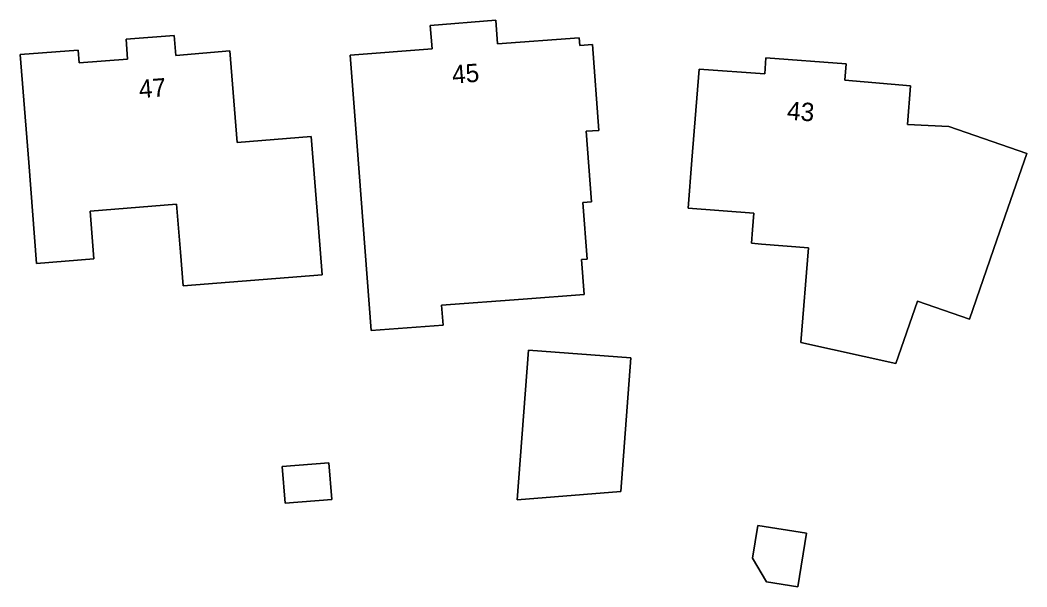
# Model space of a CAD drawing. Extents: x 160455 to 162082, y 388339 to 389736.
# Drawn here: x 160709.8 to 160764.9, y 389453.8 to 389484.7 of the extents above; entities that cross this region are included whole.
import ezdxf

# ---------------------------------------------------------------- set-up
doc = ezdxf.new("R2010")
doc.units = 0
for name, color, linetype in [('IMGEO_Erf', 7, 'Continuous'), ('IMGEO_Pand', 7, 'Continuous'), ('IMGEO_Pand_nummerreeks', 7, 'Continuous')]:
    doc.layers.add(name, color=color, linetype=linetype)

msp = doc.modelspace()

# ---------------------------------------------------------------- linework, layer by layer
at = {"layer": 'IMGEO_Erf'}
for points in [[(160728.247, 389477.83), (160727.87, 389482.815), (160732.343, 389483.158), (160732.245, 389484.44), (160735.832, 389484.725), (160735.927, 389483.436), (160740.389, 389483.764), (160740.42, 389483.337), (160741.124, 389483.389), (160741.47, 389478.703), (160740.772, 389478.65), (160741.064, 389474.792), (160740.584, 389474.755), (160740.82, 389471.662), (160740.519, 389471.638), (160740.67, 389469.731), (160737.324, 389469.478), (160732.861, 389469.141), (160732.943, 389468.052), (160729.008, 389467.755)], [(160710.721, 389471.418), (160710.284, 389476.941), (160710.212, 389477.862), (160709.817, 389482.846), (160712.989, 389483.089), (160713.042, 389482.391), (160715.695, 389482.595), (160715.611, 389483.692), (160718.234, 389483.89), (160718.325, 389482.794), (160721.284, 389483.04), (160721.679, 389478.043), (160725.739, 389478.364), (160726.134, 389473.38), (160726.337, 389470.803), (160718.726, 389470.201), (160718.58, 389472.041), (160718.373, 389474.66), (160713.644, 389474.286), (160713.851, 389471.676)], [(160746.943, 389482.05), (160750.539, 389481.784), (160750.604, 389482.668), (160754.989, 389482.341), (160754.924, 389481.44), (160758.502, 389481.143), (160758.347, 389479.013), (160760.61, 389478.917), (160764.873, 389477.437), (160763.234, 389472.714), (160761.728, 389468.377), (160758.894, 389469.361), (160757.714, 389465.96), (160752.517, 389467.109), (160752.923, 389472.284), (160750.36, 389472.485), (160749.812, 389472.528), (160749.87, 389473.265), (160749.941, 389474.171), (160746.347, 389474.453), (160746.552, 389477.066)], [(160736.995, 389458.502), (160737.625, 389466.682), (160743.222, 389466.261), (160742.672, 389458.957)], [(160724.15, 389460.33), (160726.703, 389460.531), (160726.862, 389458.527), (160724.308, 389458.325)], [(160749.861, 389455.315), (160750.156, 389457.115), (160752.821, 389456.679), (160752.343, 389453.753), (160750.636, 389454.032)]]:
    msp.add_lwpolyline(points, close=True, dxfattribs=at)
at = {"layer": 'IMGEO_Pand'}
for points in [[(160740.772, 389478.65), (160741.47, 389478.703), (160741.124, 389483.389), (160740.42, 389483.337), (160740.389, 389483.764), (160735.927, 389483.436), (160735.832, 389484.725), (160732.245, 389484.44), (160732.343, 389483.158), (160727.87, 389482.815), (160728.247, 389477.83), (160729.008, 389467.755), (160732.943, 389468.052), (160732.861, 389469.141), (160737.324, 389469.478), (160740.67, 389469.731), (160740.519, 389471.638), (160740.82, 389471.662), (160740.584, 389474.755), (160741.064, 389474.792)], [(160713.644, 389474.286), (160718.373, 389474.66), (160718.58, 389472.041), (160718.726, 389470.201), (160726.337, 389470.803), (160726.134, 389473.38), (160725.739, 389478.364), (160721.679, 389478.043), (160721.284, 389483.04), (160718.325, 389482.794), (160718.234, 389483.89), (160715.611, 389483.692), (160715.695, 389482.595), (160713.042, 389482.391), (160712.989, 389483.089), (160709.817, 389482.846), (160710.212, 389477.862), (160710.284, 389476.941), (160710.721, 389471.418), (160713.851, 389471.676)], [(160752.923, 389472.284), (160752.517, 389467.109), (160757.714, 389465.96), (160758.894, 389469.361), (160761.728, 389468.377), (160763.234, 389472.714), (160764.873, 389477.437), (160760.61, 389478.917), (160758.347, 389479.013), (160758.502, 389481.143), (160754.924, 389481.44), (160754.989, 389482.341), (160750.604, 389482.668), (160750.539, 389481.784), (160746.943, 389482.05), (160746.552, 389477.066), (160746.347, 389474.453), (160749.941, 389474.171), (160749.87, 389473.265), (160749.812, 389472.528), (160750.36, 389472.485)], [(160736.995, 389458.502), (160742.672, 389458.957), (160743.222, 389466.261), (160737.625, 389466.682)], [(160724.15, 389460.33), (160724.308, 389458.325), (160726.862, 389458.527), (160726.703, 389460.531)], [(160749.861, 389455.315), (160750.636, 389454.032), (160752.343, 389453.753), (160752.821, 389456.679), (160750.156, 389457.115)]]:
    msp.add_lwpolyline(points, close=True, dxfattribs=at)

# ---------------------------------------------------------------- texts
at = {"layer": 'IMGEO_Pand_nummerreeks'}
for s, rotation, p in [('45', 4.5436, (160733.474, 389481.249)), ('47', 4.3168, (160716.346, 389480.458)), ('43', 355.7352, (160751.729, 389479.295))]:
    msp.add_text(s, height=1, rotation=rotation, dxfattribs=at).set_placement(p)

doc.saveas('drawing.dxf')
